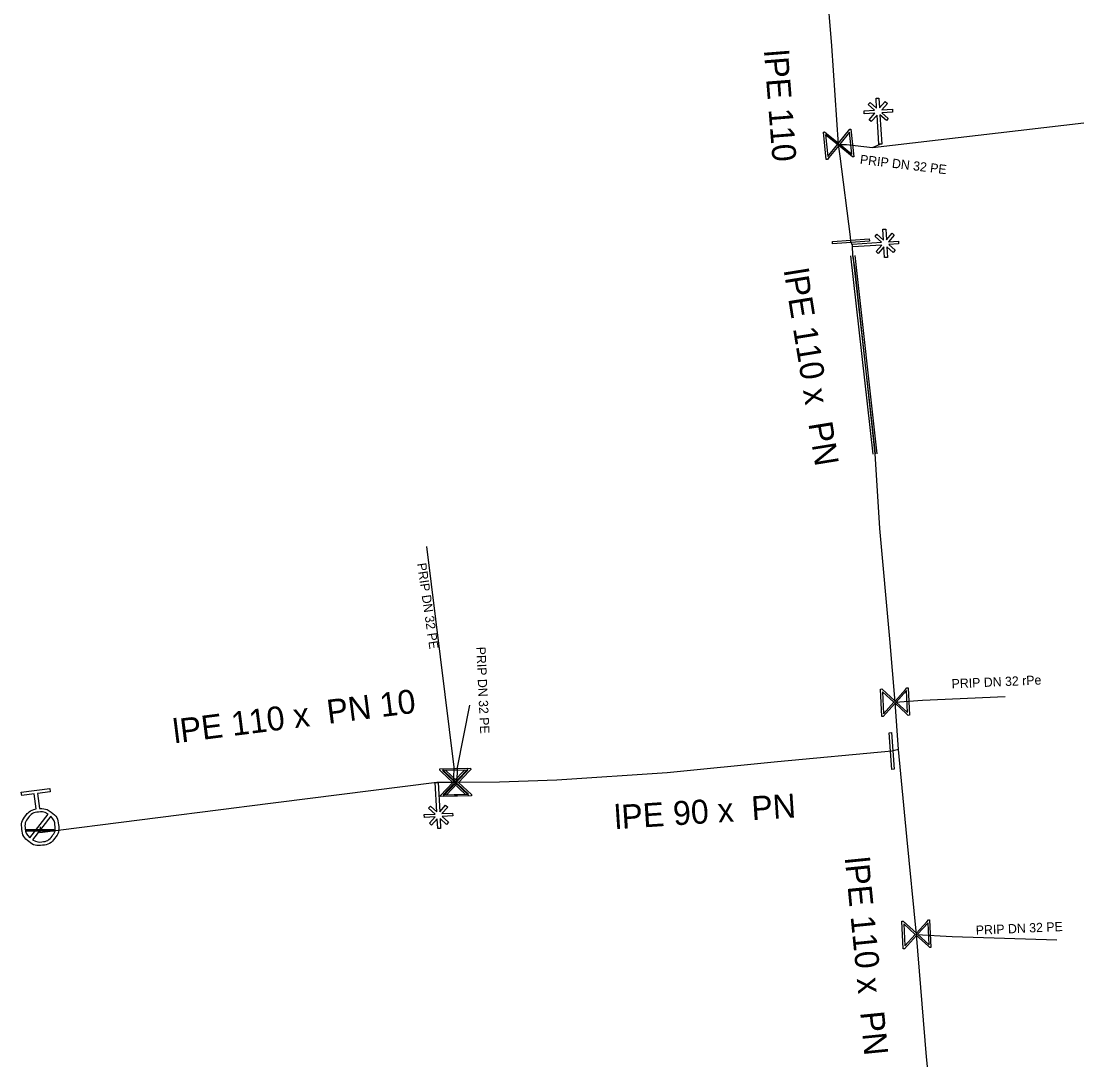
# Model space of a CAD drawing. Extents: x -643544 to -637295, y -1119190 to -1111715.
# Drawn here: x -640958.8 to -640901.2, y -1114607.2 to -1114550.9 of the extents above; entities that cross this region are included whole.
import ezdxf

# ---------------------------------------------------------------- set-up
doc = ezdxf.new("R2010")
doc.units = 0
for name, color, linetype in [('Default', 7, 'Continuous'), ('VP Chránička', 7, 'Continuous'), ('VP Chránička - okraje', 7, 'Continuous'), ('VP Hydrant', 7, 'Continuous'), ('VP Popis přípojky', 7, 'Continuous'), ('VP Přípojka', 7, 'Continuous'), ('VP Změna materiálu', 7, 'Continuous'), ('VP Řad', 7, 'Continuous'), ('VP Řad - popis', 7, 'Continuous'), ('VP Šoupě', 7, 'Continuous')]:
    doc.layers.add(name, color=color, linetype=linetype)

msp = doc.modelspace()

# ---------------------------------------------------------------- linework, layer by layer
at = {"layer": 'Default'}
for points in [[(-640957.773, -1114593.601), (-640957.413, -1114593.585), (-640957.125, -1114593.81), (-640956.799, -1114594.064), (-640956.747, -1114594.477), (-640956.695, -1114594.888), (-640956.948, -1114595.214), (-640957.202, -1114595.541), (-640957.615, -1114595.593), (-640958.024, -1114595.645), (-640958.351, -1114595.392), (-640958.679, -1114595.14), (-640958.731, -1114594.729), (-640958.783, -1114594.316), (-640958.531, -1114593.989), (-640958.309, -1114593.697), (-640957.956, -1114593.624)], [(-640957.315, -1114593.905), (-640957.553, -1114593.756), (-640957.844, -1114593.793), (-640958.179, -1114593.836), (-640958.384, -1114594.101), (-640958.59, -1114594.366), (-640958.547, -1114594.702), (-640958.51, -1114594.992), (-640958.307, -1114595.185)], [(-640958.163, -1114595.297), (-640957.926, -1114595.442), (-640957.639, -1114595.405), (-640957.306, -1114595.363), (-640957.099, -1114595.097), (-640956.893, -1114594.832), (-640956.935, -1114594.497), (-640956.972, -1114594.21), (-640957.171, -1114594.017)]]:
    msp.add_open_spline(points, degree=3, dxfattribs=at)
at = {"layer": 'VP Chránička'}
msp.add_lwpolyline([(-640913.68, -1114563.62), (-640912.48, -1114574.37)], dxfattribs=at)
at = {"layer": 'VP Chránička - okraje'}
for points in [[(-640912.592, -1114574.382), (-640913.792, -1114563.632)], [(-640912.368, -1114574.358), (-640913.568, -1114563.608)]]:
    msp.add_lwpolyline(points, dxfattribs=at)
at = {"layer": 'VP Hydrant'}
for points in [[(-640957.956, -1114593.624), (-640958.059, -1114592.811), (-640958.743, -1114592.897), (-640958.766, -1114592.715), (-640957.216, -1114592.518), (-640957.193, -1114592.701), (-640957.877, -1114592.787), (-640957.773, -1114593.601)], [(-640958.307, -1114595.185), (-640957.315, -1114593.905)], [(-640957.171, -1114594.017), (-640958.163, -1114595.297)]]:
    msp.add_lwpolyline(points, dxfattribs=at)
at = {"layer": 'VP Přípojka'}
for points in [[(-640912.62, -1114557.75), (-640901.171, -1114556.412)], [(-640914.46, -1114557.58), (-640914.03, -1114557.58), (-640912.62, -1114557.75), (-640912.2, -1114557.57)], [(-640935.314, -1114592.184), (-640935.31, -1114591.97), (-640935.3, -1114591.36), (-640936.788, -1114579.38)], [(-640911.4, -1114587.83), (-640909.91, -1114587.72), (-640905.433, -1114587.527)], [(-640935.135, -1114592.183), (-640935.12, -1114591.37), (-640934.455, -1114587.994)], [(-640957.739, -1114594.601), (-640957.755, -1114594.782), (-640957.76, -1114594.92)], [(-640910.24, -1114600.423), (-640908.31, -1114600.54), (-640902.632, -1114600.714)]]:
    msp.add_lwpolyline(points, dxfattribs=at)
at = {"layer": 'VP Změna materiálu'}
for points in [[(-640912.397, -1114555.618), (-640912.43, -1114555.079), (-640912.274, -1114555.07), (-640912.241, -1114555.603), (-640911.932, -1114555.252), (-640911.815, -1114555.356), (-640912.122, -1114555.705), (-640911.547, -1114555.669), (-640911.538, -1114555.825), (-640912.122, -1114555.861), (-640911.767, -1114556.175), (-640911.87, -1114556.291), (-640912.218, -1114555.985), (-640912.12, -1114557.565), (-640912.276, -1114557.575), (-640912.374, -1114555.99), (-640912.686, -1114556.344), (-640912.802, -1114556.24), (-640912.489, -1114555.884), (-640913.073, -1114555.92), (-640913.082, -1114555.764), (-640912.509, -1114555.729), (-640912.855, -1114555.421), (-640912.753, -1114555.305), (-640912.397, -1114555.618)], [(-640911.758, -1114562.861), (-640911.22, -1114562.826), (-640911.21, -1114562.982), (-640911.744, -1114563.016), (-640911.391, -1114563.325), (-640911.495, -1114563.442), (-640911.845, -1114563.135), (-640911.808, -1114563.71), (-640911.964, -1114563.72), (-640912.001, -1114563.135), (-640912.314, -1114563.491), (-640912.431, -1114563.389), (-640912.125, -1114563.04), (-640913.705, -1114563.14), (-640913.715, -1114562.984), (-640912.13, -1114562.884), (-640912.485, -1114562.573), (-640912.381, -1114562.456), (-640912.025, -1114562.769), (-640912.062, -1114562.185), (-640911.906, -1114562.175), (-640911.869, -1114562.749), (-640911.562, -1114562.402), (-640911.446, -1114562.504), (-640911.758, -1114562.861)], [(-640936.06, -1114594.143), (-640936.031, -1114594.682), (-640936.187, -1114594.691), (-640936.216, -1114594.157), (-640936.528, -1114594.507), (-640936.644, -1114594.402), (-640936.334, -1114594.054), (-640936.91, -1114594.086), (-640936.918, -1114593.93), (-640936.333, -1114593.898), (-640936.687, -1114593.582), (-640936.583, -1114593.467), (-640936.237, -1114593.775), (-640936.324, -1114592.194), (-640936.168, -1114592.186), (-640936.081, -1114593.772), (-640935.767, -1114593.419), (-640935.651, -1114593.524), (-640935.966, -1114593.878), (-640935.382, -1114593.845), (-640935.374, -1114594.001), (-640935.948, -1114594.033), (-640935.603, -1114594.343), (-640935.707, -1114594.459), (-640936.06, -1114594.143)]]:
    msp.add_lwpolyline(points, dxfattribs=at)
at = {"layer": 'VP Řad'}
for points in [[(-640913.71, -1114563.06), (-640913.79, -1114562.84), (-640913.81, -1114562.6), (-640914.378, -1114558.213), (-640914.46, -1114557.58), (-640914.83, -1114552.23), (-640915.09, -1114548.92)], [(-640911.22, -1114590.4), (-640911.4, -1114587.83), (-640911.69, -1114584.4), (-640912.22, -1114578.41), (-640912.41, -1114575.5), (-640912.48, -1114574.37), (-640913.58, -1114564.24), (-640913.68, -1114563.62), (-640913.71, -1114563.06)], [(-640911.22, -1114590.4), (-640911.58, -1114590.48), (-640917.77, -1114591.06), (-640923.75, -1114591.67), (-640929.74, -1114592.06), (-640932.84, -1114592.17), (-640935.135, -1114592.183), (-640935.314, -1114592.184), (-640936.244, -1114592.19)], [(-640907.84, -1114639.08), (-640907.96, -1114637.5), (-640908.55, -1114631.53), (-640909.005, -1114627.33), (-640909.096, -1114626.481), (-640909.19, -1114625.61), (-640909.52, -1114623.64), (-640908.23, -1114621.91), (-640908.57, -1114618.8), (-640909.09, -1114612.87), (-640909.2, -1114611.807), (-640909.401, -1114609.855), (-640909.69, -1114607.06), (-640910.24, -1114600.423), (-640910.77, -1114595.11), (-640911.22, -1114590.4)], [(-640936.244, -1114592.19), (-640946.677, -1114593.516), (-640946.956, -1114593.547), (-640957.76, -1114594.92)]]:
    msp.add_lwpolyline(points, dxfattribs=at)
at = {"layer": 'VP Šoupě'}
for points in [[(-640915.128, -1114558.404), (-640915.284, -1114556.912), (-640915.218, -1114556.905), (-640915.121, -1114556.989), (-640914.468, -1114557.518), (-640913.857, -1114556.763), (-640913.792, -1114556.756), (-640913.636, -1114558.248), (-640913.702, -1114558.255), (-640914.455, -1114557.641), (-640914.983, -1114558.294), (-640915.063, -1114558.397), (-640915.128, -1114558.404)], [(-640915.051, -1114558.237), (-640914.523, -1114557.586), (-640915.174, -1114557.059), (-640915.051, -1114558.237)], [(-640913.869, -1114556.917), (-640914.4, -1114557.573), (-640913.746, -1114558.102), (-640913.869, -1114556.917)], [(-640912.788, -1114562.835), (-640914.783, -1114562.97), (-640914.792, -1114562.845), (-640912.797, -1114562.71), (-640912.788, -1114562.835)], [(-640910.687, -1114587.045), (-640910.615, -1114588.543), (-640910.681, -1114588.546), (-640910.773, -1114588.457), (-640911.396, -1114587.893), (-640912.047, -1114588.612), (-640912.113, -1114588.615), (-640912.185, -1114587.117), (-640912.119, -1114587.114), (-640911.401, -1114587.768), (-640910.837, -1114587.146), (-640910.753, -1114587.048), (-640910.687, -1114587.045)], [(-640912.027, -1114588.458), (-640911.461, -1114587.834), (-640912.084, -1114587.269), (-640912.027, -1114588.458)], [(-640910.773, -1114587.207), (-640911.336, -1114587.828), (-640910.716, -1114588.39), (-640910.773, -1114587.207)], [(-640911.585, -1114589.478), (-640911.45, -1114591.473), (-640911.575, -1114591.482), (-640911.71, -1114589.487), (-640911.585, -1114589.478)], [(-640936.083, -1114591.454), (-640934.584, -1114591.415), (-640934.582, -1114591.481), (-640934.673, -1114591.571), (-640935.251, -1114592.181), (-640934.546, -1114592.848), (-640934.545, -1114592.914), (-640936.044, -1114592.953), (-640936.046, -1114592.887), (-640935.376, -1114592.184), (-640935.985, -1114591.607), (-640936.082, -1114591.52), (-640936.083, -1114591.454)], [(-640935.923, -1114591.543), (-640935.315, -1114592.12), (-640934.739, -1114591.513), (-640935.923, -1114591.543)], [(-640935.904, -1114591.453), (-640934.405, -1114591.414), (-640934.403, -1114591.48), (-640934.494, -1114591.57), (-640935.072, -1114592.18), (-640934.367, -1114592.847), (-640934.366, -1114592.913), (-640935.865, -1114592.952), (-640935.867, -1114592.886), (-640935.197, -1114592.183), (-640935.806, -1114591.606), (-640935.903, -1114591.519), (-640935.904, -1114591.453)], [(-640935.744, -1114591.542), (-640935.136, -1114592.119), (-640934.56, -1114591.512), (-640935.744, -1114591.542)], [(-640934.7, -1114592.825), (-640935.312, -1114592.245), (-640935.89, -1114592.855), (-640934.7, -1114592.825)], [(-640934.521, -1114592.824), (-640935.133, -1114592.244), (-640935.711, -1114592.854), (-640934.521, -1114592.824)], [(-640957.004, -1114594.821), (-640958.504, -1114594.836), (-640958.505, -1114594.743), (-640957.005, -1114594.728), (-640957.004, -1114594.821)], [(-640909.527, -1114599.638), (-640909.455, -1114601.136), (-640909.521, -1114601.139), (-640909.613, -1114601.05), (-640910.236, -1114600.486), (-640910.887, -1114601.205), (-640910.953, -1114601.208), (-640911.025, -1114599.71), (-640910.959, -1114599.707), (-640910.241, -1114600.361), (-640909.677, -1114599.739), (-640909.593, -1114599.641), (-640909.527, -1114599.638)], [(-640910.867, -1114601.051), (-640910.301, -1114600.427), (-640910.924, -1114599.862), (-640910.867, -1114601.051)], [(-640909.613, -1114599.8), (-640910.176, -1114600.421), (-640909.556, -1114600.983), (-640909.613, -1114599.8)]]:
    msp.add_lwpolyline(points, dxfattribs=at)

# ---------------------------------------------------------------- texts
at = {"layer": 'VP Popis přípojky'}
for s, rotation, p in [('PRIP DN 32 PE', 353.12518, (-640913.323, -1114558.634)), ('PRIP DN 32 PE', 278.26853, (-640937.312, -1114580.315)), ('PRIP DN 32 PE', 272.67972, (-640934.104, -1114584.838)), ('PRIP DN 32 rPe', 2.46845, (-640908.324, -1114587.081)), ('PRIP DN 32 PE', 2.52612, (-640907.013, -1114600.452))]:
    msp.add_text(s, height=0.5, rotation=rotation, dxfattribs=at).set_placement(p)
at = {"layer": 'VP Řad - popis'}
for s, rotation, p in [('lPE 110', 274.49135, (-640918.509, -1114552.494)), ('lPE 110 x  PN ', 279.16235, (-640917.44, -1114564.413)), ('lPE 110 x  PN 10', 7.24007, (-640950.46, -1114590.068)), ('lPE 90 x  PN ', 3.72519, (-640926.573, -1114594.723)), ('lPE 110 x  PN ', 275.69671, (-640914.128, -1114596.282))]:
    msp.add_text(s, height=1.3, rotation=rotation, dxfattribs=at).set_placement(p)

doc.saveas('drawing.dxf')
